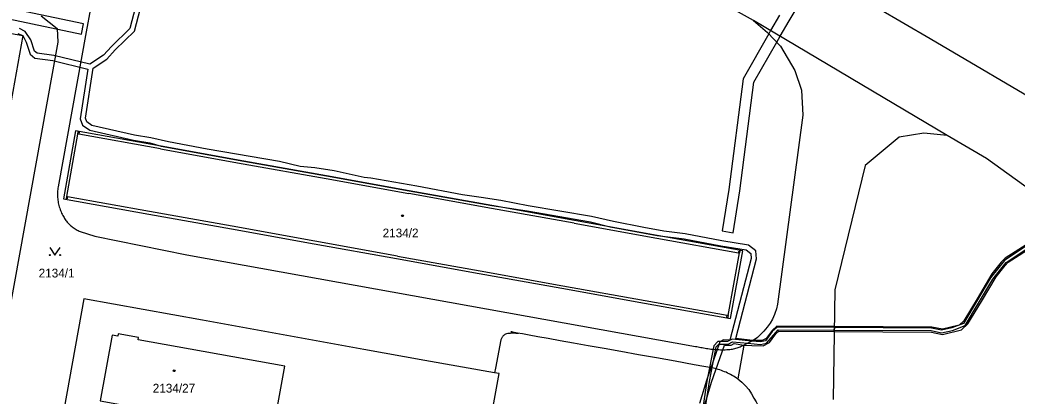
# Model space of a CAD drawing. Extents: x -756746 to -753363, y -1166406 to -1161727.
# Drawn here: x -756285.9 to -756092.8, y -1164340.7 to -1164267.8 of the extents above; entities that cross this region are included whole.
import ezdxf

# ---------------------------------------------------------------- set-up
doc = ezdxf.new("R2010")
doc.units = 0
for name, color, linetype in [('Hranice parcel', 7, 'Continuous'), ('Parcelní čísla', 7, 'Continuous'), ('Vnitřní kresba', 7, 'Continuous'), ('Věcná břemena k části', 7, 'Continuous'), ('Značky budov', 7, 'Continuous'), ('Značky kultur', 7, 'Continuous')]:
    doc.layers.add(name, color=color, linetype=linetype)

msp = doc.modelspace()

# ---------------------------------------------------------------- linework, layer by layer
at = {"layer": 'Hranice parcel'}
for p, q in [((-756106.32, -1164290.21), (-756143.8, -1164267.93)), ((-756143.8, -1164267.93), (-756141.07, -1164270.27)), ((-756128.05, -1164320.18), (-756128.37, -1164341.4)), ((-756145.68, -1164330.85), (-756146.85, -1164337.43))]:
    msp.add_line(p, q, dxfattribs=at)
for points in [[(-756143.8, -1164267.93), (-756163.79, -1164256.75)], [(-756124.9, -1164262.41), (-756109.59, -1164271.42), (-756085.91, -1164285.36), (-756084.9, -1164285.95), (-756067.41, -1164296.13), (-756064.43, -1164298), (-756051.07, -1164307), (-756037.06, -1164316.16)], [(-756301.91, -1164297.75), (-756296.67, -1164268.81), (-756285.31, -1164270.85), (-756290.54, -1164299.82)], [(-756141.07, -1164270.27), (-756138.57, -1164272.94), (-756135.78, -1164277.62), (-756134.55, -1164281.42), (-756134.24, -1164286.28), (-756139.19, -1164322.91)], [(-756196.93, -1164316.98), (-756180.94, -1164319.85), (-756164.94, -1164322.73), (-756148.29, -1164325.73), (-756145.9, -1164312.57), (-756162.46, -1164309.59), (-756178.47, -1164306.71), (-756194.48, -1164303.83), (-756210.5, -1164300.95), (-756226.51, -1164298.06), (-756242.52, -1164295.18), (-756258.52, -1164292.3), (-756275.07, -1164289.32), (-756277.4, -1164302.5), (-756260.89, -1164305.47), (-756244.9, -1164308.35), (-756228.91, -1164311.22), (-756212.92, -1164314.1), (-756196.93, -1164316.98)], [(-756115.58, -1164290.53), (-756122.22, -1164296.07), (-756128.05, -1164320.18)], [(-756106.32, -1164290.21), (-756110.85, -1164289.78), (-756115.58, -1164290.53)], [(-756045.38, -1164330.04), (-756045.16, -1164327.08), (-756046.18, -1164326.06), (-756058.87, -1164321.01), (-756077.01, -1164310.25), (-756088.76, -1164301.86), (-756098.67, -1164294.67), (-756106.32, -1164290.21)], [(-756193.95, -1164336.25), (-756207.48, -1164333.84), (-756219.29, -1164331.71), (-756250.49, -1164326.06), (-756273.47, -1164321.88), (-756281.24, -1164364.97), (-756287.94, -1164402.25), (-756281.49, -1164406.22), (-756280.69, -1164406.72), (-756278.87, -1164407), (-756279.01, -1164407.76), (-756260.73, -1164419.14), (-756209.67, -1164428.4), (-756200.41, -1164377.02), (-756199.88, -1164374.07), (-756193.08, -1164336.4), (-756193.95, -1164336.25)], [(-756139.19, -1164322.91), (-756139.38, -1164323.85), (-756139.66, -1164324.76), (-756139.72, -1164324.94), (-756140.12, -1164325.81), (-756140.6, -1164326.64), (-756141.17, -1164327.41), (-756141.81, -1164328.19), (-756142.51, -1164328.9), (-756143.07, -1164329.37), (-756143.89, -1164329.95), (-756144.76, -1164330.44), (-756145.68, -1164330.85)], [(-756242.39, -1164373), (-756237.02, -1164347.74), (-756236.91, -1164347.75), (-756234.59, -1164334.97), (-756262.95, -1164329.85), (-756262.87, -1164329.38), (-756266.83, -1164328.67), (-756266.91, -1164329.13), (-756268.02, -1164328.94), (-756270.32, -1164341.7), (-756239.72, -1164347.25), (-756243.5, -1164365.14), (-756249.9, -1164364.01)], [(-756146.85, -1164337.43), (-756146.09, -1164338.03), (-756145.4, -1164338.7), (-756145.36, -1164338.75), (-756144.74, -1164339.5), (-756144.21, -1164340.3), (-756143.76, -1164341.16), (-756143.28, -1164341.88), (-756142.9, -1164342.66), (-756142.88, -1164342.68), (-756142.59, -1164343.49), (-756142.39, -1164344.34), (-756142.29, -1164345.2), (-756142.29, -1164346.06), (-756142.4, -1164346.46), (-756142.59, -1164346.83), (-756142.74, -1164347.01), (-756143.06, -1164347.28), (-756143.44, -1164347.47), (-756143.84, -1164347.56), (-756144.26, -1164347.55)]]:
    msp.add_lwpolyline(points, dxfattribs=at)
at = {"layer": 'Vnitřní kresba'}
for p, q in [((-756272.2, -1164265.62), (-756273.02, -1164270.12)), ((-756281.76, -1164267.01), (-756278.66, -1164269.46)), ((-756278.66, -1164269.46), (-756278.51, -1164272.12)), ((-756273.02, -1164270.12), (-756278.47, -1164300.19)), ((-756278.51, -1164272.12), (-756302.11, -1164402.33)), ((-756276.79, -1164302.07), (-756274.64, -1164289.94)), ((-756274.64, -1164289.94), (-756274.57, -1164289.54)), ((-756274.57, -1164289.54), (-756274.4, -1164289.57)), ((-756274.4, -1164289.57), (-756274.47, -1164289.97)), ((-756258.63, -1164292.82), (-756274.47, -1164289.97)), ((-756258.63, -1164292.82), (-756242.61, -1164295.71)), ((-756242.61, -1164295.71), (-756226.59, -1164298.59)), ((-756226.59, -1164298.59), (-756210.58, -1164301.47)), ((-756276.86, -1164302.47), (-756276.79, -1164302.07)), ((-756276.69, -1164302.5), (-756276.86, -1164302.47)), ((-756276.62, -1164302.1), (-756276.69, -1164302.5)), ((-756260.79, -1164304.95), (-756276.62, -1164302.1)), ((-756244.78, -1164307.83), (-756260.79, -1164304.95)), ((-756228.78, -1164310.71), (-756244.78, -1164307.83)), ((-756274.19, -1164308.86), (-756271.38, -1164309.77)), ((-756271.38, -1164309.77), (-756253.57, -1164313.38)), ((-756212.77, -1164313.59), (-756228.78, -1164310.71)), ((-756146.69, -1164312.97), (-756146.61, -1164312.57)), ((-756146.61, -1164312.57), (-756146.45, -1164312.6)), ((-756146.45, -1164312.6), (-756146.52, -1164313)), ((-756253.57, -1164313.38), (-756191.58, -1164324.55)), ((-756148.72, -1164325.11), (-756146.52, -1164313)), ((-756191.58, -1164324.55), (-756155.06, -1164331.11)), ((-756148.96, -1164325.47), (-756148.89, -1164325.08)), ((-756148.79, -1164325.51), (-756148.96, -1164325.47)), ((-756148.72, -1164325.11), (-756148.79, -1164325.51)), ((-756192.71, -1164329.87), (-756193.77, -1164335.31)), ((-756193.77, -1164335.31), (-756193.95, -1164336.25))]:
    msp.add_line(p, q, dxfattribs=at)
for points in [[(-756278.47, -1164300.19), (-756278.51, -1164300.45), (-756278.54, -1164300.71), (-756278.57, -1164300.97), (-756278.58, -1164301.23), (-756278.59, -1164301.49), (-756278.59, -1164301.75), (-756278.58, -1164302.01), (-756278.57, -1164302.27), (-756278.55, -1164302.53), (-756278.51, -1164302.79), (-756278.47, -1164303.04), (-756278.43, -1164303.3), (-756278.37, -1164303.55), (-756278.31, -1164303.81), (-756278.24, -1164304.06), (-756278.16, -1164304.31), (-756278.08, -1164304.55), (-756277.98, -1164304.8), (-756277.88, -1164305.04), (-756277.78, -1164305.28), (-756277.66, -1164305.51), (-756277.54, -1164305.74)], [(-756178.55, -1164307.24), (-756194.56, -1164304.35), (-756210.58, -1164301.47)], [(-756277.54, -1164305.74), (-756277.44, -1164305.94), (-756277.32, -1164306.13), (-756277.21, -1164306.32), (-756277.08, -1164306.5), (-756276.95, -1164306.68), (-756276.82, -1164306.86), (-756276.68, -1164307.03), (-756276.53, -1164307.2), (-756276.38, -1164307.36), (-756276.22, -1164307.52), (-756276.06, -1164307.67), (-756275.89, -1164307.82), (-756275.72, -1164307.96), (-756275.54, -1164308.09), (-756275.36, -1164308.22), (-756275.17, -1164308.34), (-756274.98, -1164308.46), (-756274.79, -1164308.57), (-756274.59, -1164308.67), (-756274.39, -1164308.77), (-756274.19, -1164308.86)], [(-756178.55, -1164307.24), (-756162.54, -1164310.12), (-756146.69, -1164312.97)], [(-756212.77, -1164313.59), (-756196.77, -1164316.47), (-756180.76, -1164319.35)], [(-756180.76, -1164319.35), (-756164.76, -1164322.23), (-756148.89, -1164325.08)], [(-756151.59, -1164335.32), (-756155.29, -1164334.66), (-756158.99, -1164333.99), (-756162.6, -1164333.35), (-756166.11, -1164332.72), (-756169.53, -1164332.11), (-756172.76, -1164331.53), (-756175.81, -1164330.98), (-756178.67, -1164330.47), (-756181.26, -1164330.01), (-756183.56, -1164329.59), (-756185.58, -1164329.23), (-756187.23, -1164328.93), (-756188.53, -1164328.7), (-756189.5, -1164328.52), (-756190.17, -1164328.4), (-756190.58, -1164328.32), (-756190.79, -1164328.28), (-756190.81, -1164328.28), (-756190.7, -1164328.3), (-756190.49, -1164328.33), (-756190.22, -1164328.39), (-756189.93, -1164328.44), (-756189.66, -1164328.5), (-756189.45, -1164328.54), (-756189.33, -1164328.57), (-756189.3, -1164328.59), (-756189.34, -1164328.6), (-756189.45, -1164328.6), (-756189.61, -1164328.59), (-756189.82, -1164328.59), (-756190.06, -1164328.58), (-756190.33, -1164328.58), (-756190.61, -1164328.58), (-756190.88, -1164328.59), (-756191.15, -1164328.61), (-756191.4, -1164328.64), (-756191.62, -1164328.69), (-756191.81, -1164328.75), (-756191.97, -1164328.82), (-756192.11, -1164328.91), (-756192.23, -1164329.01), (-756192.34, -1164329.11), (-756192.42, -1164329.23), (-756192.5, -1164329.35), (-756192.56, -1164329.48), (-756192.61, -1164329.6), (-756192.66, -1164329.74), (-756192.71, -1164329.87)], [(-756155.06, -1164331.11), (-756154.8, -1164331.16), (-756154.54, -1164331.21), (-756154.27, -1164331.27), (-756154.01, -1164331.31), (-756153.74, -1164331.36), (-756153.47, -1164331.41), (-756153.2, -1164331.46), (-756152.92, -1164331.5), (-756152.64, -1164331.54), (-756152.35, -1164331.58), (-756152.06, -1164331.62), (-756151.76, -1164331.65), (-756151.46, -1164331.68), (-756151.15, -1164331.7), (-756150.83, -1164331.72), (-756150.52, -1164331.74), (-756150.2, -1164331.75), (-756149.89, -1164331.76), (-756149.58, -1164331.76), (-756149.28, -1164331.75), (-756148.98, -1164331.74), (-756148.7, -1164331.72), (-756148.42, -1164331.69), (-756148.15, -1164331.66), (-756147.9, -1164331.62), (-756147.66, -1164331.57), (-756147.43, -1164331.52), (-756147.21, -1164331.46), (-756146.99, -1164331.39), (-756146.79, -1164331.32), (-756146.6, -1164331.25), (-756146.41, -1164331.17), (-756146.22, -1164331.09), (-756146.04, -1164331.02), (-756145.86, -1164330.93), (-756145.68, -1164330.85)], [(-756146.85, -1164337.43), (-756147.12, -1164337.25), (-756147.39, -1164337.07), (-756147.67, -1164336.9), (-756147.95, -1164336.73), (-756148.24, -1164336.57), (-756148.53, -1164336.42), (-756148.82, -1164336.28), (-756149.12, -1164336.14), (-756149.42, -1164336.02), (-756149.72, -1164335.89), (-756150.03, -1164335.78), (-756150.33, -1164335.67), (-756150.64, -1164335.57), (-756150.96, -1164335.48), (-756151.27, -1164335.4), (-756151.59, -1164335.32)]]:
    msp.add_lwpolyline(points, dxfattribs=at)
at = {"layer": 'Věcná břemena k části'}
for points in [[(-756149.86, -1164308.73), (-756147.72, -1164309.07), (-756146.43, -1164300.97), (-756143.73, -1164279.91), (-756139.3, -1164272.16), (-756138.63, -1164271), (-756136.92, -1164267.99), (-756131.53, -1164258.93)], [(-756262.76, -1164262.51), (-756264.56, -1164269.51), (-756268.15, -1164272.96), (-756269.67, -1164274.65), (-756272.32, -1164276.41), (-756279.31, -1164274.73), (-756282.54, -1164274.28), (-756283.01, -1164273.89), (-756283.75, -1164271.66), (-756284.85, -1164270.08), (-756285.93, -1164269.51)], [(-756271.68, -1164277.18), (-756269.03, -1164275.43), (-756267.41, -1164273.64), (-756263.66, -1164270.03), (-756261.78, -1164262.75)], [(-756138.78, -1164266.91), (-756140.49, -1164269.9), (-756140.84, -1164270.51), (-756145.81, -1164279.21), (-756148.57, -1164300.67), (-756149.86, -1164308.73)], [(-756286.27, -1164270.47), (-756285.31, -1164270.85), (-756284.65, -1164272.12), (-756283.87, -1164274.47), (-756282.96, -1164275.24), (-756279.49, -1164275.71), (-756272.71, -1164277.34), (-756274.2, -1164286.99), (-756273.72, -1164288.21), (-756272.35, -1164289.2), (-756263.89, -1164291.13), (-756260.69, -1164291.67), (-756258.52, -1164292.3)], [(-756153.38, -1164342.82), (-756151.96, -1164338.04), (-756149.44, -1164330.86), (-756148.13, -1164330.88), (-756147.56, -1164330.53), (-756145.68, -1164330.85), (-756144.14, -1164330.97), (-756141.91, -1164330.99), (-756140.73, -1164330.37), (-756139.48, -1164328.71), (-756138.9, -1164328.17), (-756128.17, -1164328.25), (-756128.16, -1164327.25), (-756139.3, -1164327.17), (-756140.22, -1164328.05), (-756141.39, -1164329.59), (-756142.15, -1164329.99), (-756143.93, -1164329.97), (-756147.25, -1164329.56), (-756143.26, -1164314.15), (-756143.33, -1164312.58), (-756144.81, -1164311.46), (-756149.96, -1164310.63), (-756157.07, -1164309.31), (-756161.15, -1164308.75), (-756165.07, -1164308.04), (-756170.9, -1164306.89), (-756175.19, -1164305.96), (-756187.47, -1164303.88), (-756192.76, -1164302.84), (-756196.56, -1164302.22), (-756200.17, -1164301.7), (-756209, -1164300.04), (-756217.91, -1164298.52), (-756219.2, -1164298.4), (-756225.03, -1164297.09), (-756228.74, -1164296.52), (-756231.59, -1164296.21), (-756235.61, -1164295.3), (-756249.59, -1164292.88), (-756257.07, -1164291.44), (-756260.49, -1164290.69), (-756263.69, -1164290.15), (-756271.93, -1164288.28), (-756272.9, -1164287.57), (-756273.18, -1164286.87), (-756271.68, -1164277.18)], [(-756258.52, -1164292.3), (-756242.52, -1164295.18), (-756226.51, -1164298.06), (-756210.5, -1164300.95), (-756194.48, -1164303.83), (-756187.65, -1164304.86), (-756175.37, -1164306.94), (-756171.58, -1164307.95), (-756162.46, -1164309.59), (-756157.23, -1164310.29), (-756150.14, -1164311.61), (-756145.21, -1164312.4), (-756144.31, -1164313.1), (-756144.26, -1164314.05), (-756148.37, -1164329.88), (-756149.6, -1164329.86), (-756150.35, -1164330.2), (-756152.92, -1164337.74), (-756154.24, -1164342.2)], [(-756089.8, -1164310.64), (-756095.11, -1164314.02), (-756095.86, -1164314.8), (-756097.65, -1164317.07), (-756100.53, -1164321.9), (-756103.1, -1164326.13), (-756104.02, -1164327.03), (-756107.22, -1164327.8), (-756109.25, -1164327.38), (-756128.16, -1164327.25), (-756128.17, -1164328.25), (-756109.35, -1164328.38), (-756107.2, -1164328.82), (-756103.52, -1164327.93), (-756102.32, -1164326.75), (-756099.67, -1164322.42), (-756096.83, -1164317.63), (-756095.1, -1164315.46), (-756094.47, -1164314.8), (-756089.32, -1164311.52)], [(-756153.09, -1164342.91), (-756152.32, -1164337.94), (-756151.03, -1164331.22), (-756150.51, -1164330.65), (-756148.72, -1164330.69), (-756147.87, -1164330.22), (-756144.92, -1164330.52), (-756142.43, -1164330.72), (-756141.28, -1164330.48), (-756139.03, -1164327.9), (-756128.17, -1164327.96), (-756109.43, -1164328.06), (-756107.43, -1164328.49), (-756105.29, -1164328.02), (-756102.83, -1164327.08), (-756097.5, -1164318.1), (-756094.88, -1164314.82), (-756089.67, -1164311.33)], [(-756089.93, -1164310.91), (-756095.22, -1164314.44), (-756097.92, -1164317.82), (-756103.17, -1164326.68), (-756105.43, -1164327.54), (-756107.43, -1164327.97), (-756109.37, -1164327.56), (-756128.16, -1164327.46), (-756139.21, -1164327.4), (-756140.17, -1164328.22), (-756141.52, -1164330.02), (-756142.47, -1164330.22), (-756144.13, -1164330.1), (-756147.97, -1164329.7)], [(-756147.97, -1164329.7), (-756148.84, -1164330.19), (-756150.73, -1164330.15), (-756151.49, -1164330.98), (-756152.82, -1164337.86), (-756153.55, -1164342.55)]]:
    msp.add_lwpolyline(points, dxfattribs=at)
msp.add_lwpolyline([(-756292.95, -1164266.58), (-756273.95, -1164270.56), (-756273.54, -1164268.6), (-756293.01, -1164264.52), (-756298.03, -1164265.89), (-756297.51, -1164267.82)], close=True, dxfattribs=at)
at = {"layer": 'Značky budov'}
for centre in [(-756211.77, -1164305.78), (-756255.99, -1164335.83)]:
    msp.add_circle(centre, 0.175, dxfattribs=at)
at = {"layer": 'Značky kultur'}
msp.add_lwpolyline([(-756280.07, -1164311.92), (-756279.07, -1164313.42), (-756278.07, -1164311.92)], dxfattribs=at)
for centre in [(-756280.07, -1164313.42), (-756278.07, -1164313.42)]:
    msp.add_circle(centre, 0.1, dxfattribs=at)

# ---------------------------------------------------------------- texts
at = {"layer": 'Parcelní čísla'}
for s, p in [('2134/2', (-756215.63, -1164309.98)), ('2134/1', (-756282.23, -1164317.75)), ('2134/27', (-756260.14, -1164340.07))]:
    msp.add_text(s, height=1.7, dxfattribs=at).set_placement(p)

doc.saveas('drawing.dxf')
